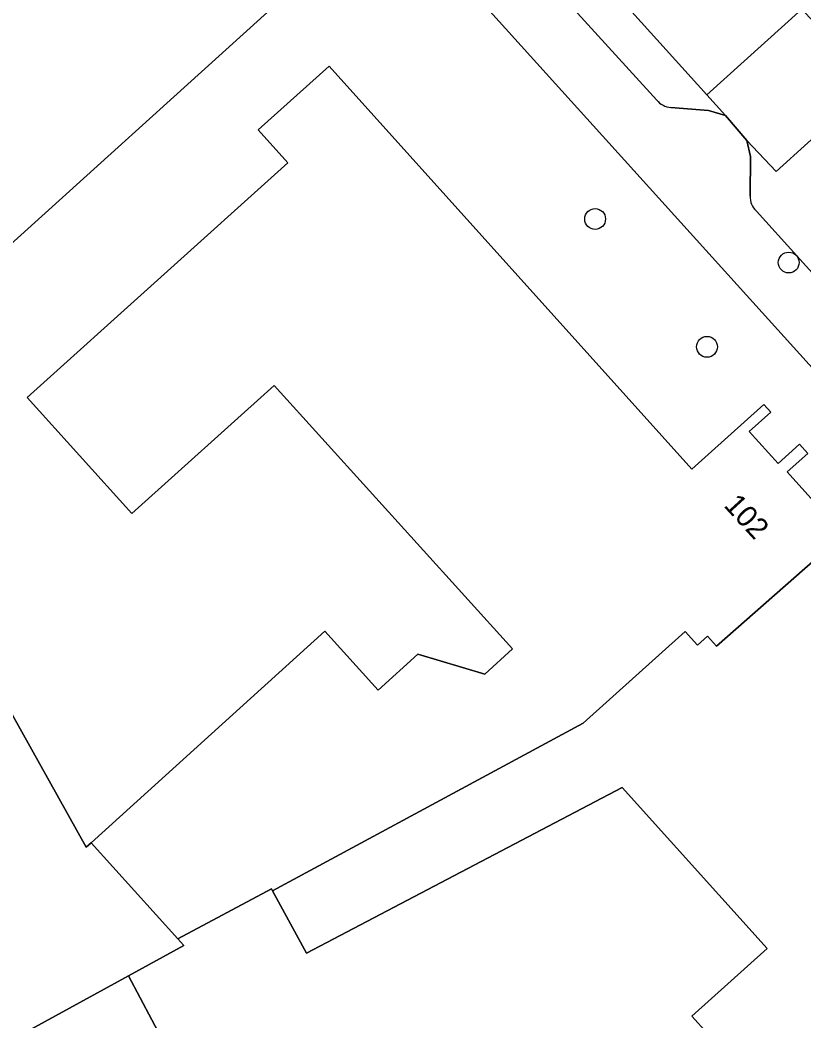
# Model space of a CAD drawing. Extents: x 158352 to 159489, y 383828 to 384603.
# Drawn here: x 159132.16 to 159169.02, y 384068.15 to 384115.21 of the extents above; entities that cross this region are included whole.
import ezdxf

# ---------------------------------------------------------------- set-up
doc = ezdxf.new("R2010")
doc.units = 0
for name, color, linetype in [('IMGEO_Boom', 7, 'Continuous'), ('IMGEO_Erf', 7, 'Continuous'), ('IMGEO_Pand', 7, 'Continuous'), ('IMGEO_Pand_nummerreeks', 7, 'Continuous'), ('IMGEO_Parkeervlak_open', 7, 'Continuous'), ('IMGEO_Rijbaan_lokaal_open', 7, 'Continuous'), ('IMGEO_Voetpad_open', 7, 'Continuous')]:
    doc.layers.add(name, color=color, linetype=linetype)

msp = doc.modelspace()

# ---------------------------------------------------------------- linework, layer by layer
at = {"layer": 'IMGEO_Boom'}
for centre in [(159159.202, 384105.855), (159168.306, 384103.808), (159164.464, 384099.846)]:
    msp.add_circle(centre, 0.489, dxfattribs=at)
at = {"layer": 'IMGEO_Erf'}
for points in [[(159170.001, 384098.199), (159138.943, 384132.588), (159119.386, 384154.284), (159095.118, 384132.138), (159096.787, 384130.292), (159097.388, 384130.835), (159118.125, 384149.559), (159139.41, 384125.979), (159136.844, 384123.679), (159138.721, 384121.597), (159139.469, 384122.281), (159139.757, 384121.966), (159139.136, 384121.408), (159144.13, 384115.877), (159130.563, 384103.623), (159122.891, 384112.116), (159117.482, 384107.143), (159118.998, 384105.435), (159115.784, 384101.697), (159130.559, 384088.899), (159127.303, 384085.236), (159128.738, 384084.132), (159129.666, 384083.603), (159130.604, 384083.249)], [(159131.339, 384083.377), (159135.271, 384076.316), (159135.503, 384076.526), (159146.496, 384086.477), (159149.002, 384083.71), (159150.861, 384085.393), (159154.012, 384084.46), (159155.318, 384085.642), (159144.106, 384098.027), (159137.418, 384092.004), (159132.499, 384097.465), (159144.752, 384108.5), (159143.362, 384110.043), (159146.693, 384113.043), (159163.754, 384094.098), (159167.128, 384097.137), (159167.46, 384096.768), (159166.453, 384095.862), (159167.805, 384094.361), (159168.811, 384095.267), (159169.202, 384094.833), (159168.24, 384093.967), (159170.886, 384091.029)], [(159167.426, 384064.306), (159163.757, 384068.381), (159167.289, 384071.562), (159160.47, 384079.133), (159145.636, 384071.345), (159144.04, 384074.264), (159143.987, 384074.361), (159139.584, 384072.017), (159139.872, 384071.699), (159137.26, 384070.274), (159140.009, 384065.098)]]:
    msp.add_lwpolyline(points, dxfattribs=at)
at = {"layer": 'IMGEO_Pand'}
for points in [[(159118.125, 384149.559), (159097.388, 384130.835), (159104.931, 384122.493), (159110.42, 384127.456), (159109.234, 384128.768), (159117.389, 384136.145), (159131.826, 384120.187), (159122.891, 384112.116), (159130.563, 384103.623), (159144.13, 384115.877), (159139.136, 384121.408), (159139.757, 384121.966), (159139.469, 384122.281), (159138.721, 384121.597), (159136.844, 384123.679), (159139.41, 384125.979)], [(159144.04, 384074.264), (159158.64, 384082.153), (159163.429, 384086.467), (159164.017, 384085.814), (159164.488, 384086.238), (159164.914, 384085.765), (159170.886, 384091.029), (159168.24, 384093.967), (159169.202, 384094.833), (159168.811, 384095.267), (159167.805, 384094.361), (159166.453, 384095.862), (159167.46, 384096.768), (159167.128, 384097.137), (159163.754, 384094.098), (159146.693, 384113.043), (159143.362, 384110.043), (159144.752, 384108.5), (159132.499, 384097.465), (159137.418, 384092.004), (159144.106, 384098.027), (159155.318, 384085.642), (159154.012, 384084.46), (159150.861, 384085.393), (159149.002, 384083.71), (159146.496, 384086.477), (159135.503, 384076.526), (159139.584, 384072.017), (159143.987, 384074.361)], [(159183.985, 384069.013), (159187.7, 384072.359), (159170.886, 384091.029), (159164.914, 384085.765), (159164.488, 384086.238), (159164.017, 384085.814), (159163.429, 384086.467), (159158.64, 384082.153), (159144.04, 384074.264), (159145.636, 384071.345), (159160.47, 384079.133), (159167.289, 384071.562), (159163.757, 384068.381), (159167.426, 384064.306), (159162.948, 384060.273), (159168.035, 384054.624), (159167.28, 384053.943), (159169.616, 384051.348), (159173.079, 384054.737), (159171.478, 384057.496), (159175.03, 384060.695), (159180.44, 384065.567), (159180.395, 384065.777)]]:
    msp.add_lwpolyline(points, close=True, dxfattribs=at)
at = {"layer": 'IMGEO_Parkeervlak_open'}
for points in [[(159162.765, 384111.099), (159164.541, 384110.954), (159165.33, 384110.726), (159164.461, 384111.685), (159123.264, 384157.258)], [(159151.298, 384123.362), (159154.484, 384119.816), (159162.101, 384111.445)]]:
    msp.add_lwpolyline(points, dxfattribs=at)
msp.add_arc((159162.819, 384112.013), 0.915, 218.3339, 266.6195, dxfattribs=at)
at = {"layer": 'IMGEO_Rijbaan_lokaal_open'}
for points in [[(159123.06, 384157.482), (159123.264, 384157.258), (159164.461, 384111.685), (159168.92, 384115.717), (159152.77, 384133.76), (159147.919, 384139.166), (159138.144, 384150.063), (159137.681, 384150.579), (159137.275, 384151.031), (159129.243, 384159.954), (159129.144, 384160.063), (159116.013, 384174.683), (159115.905, 384174.803), (159103.647, 384188.361), (159102.012, 384190.158), (159097.375, 384185.97), (159116.308, 384164.973), (159116.392, 384164.857)], [(159172.186, 384112.139), (159170.766, 384113.72), (159168.92, 384115.717), (159164.461, 384111.685), (159165.33, 384110.726), (159166.338, 384109.553), (159167.718, 384108.091)]]:
    msp.add_lwpolyline(points, close=True, dxfattribs=at)
for points in [[(159192.144, 384089.95), (159188.024, 384094.514), (159172.186, 384112.139), (159167.718, 384108.091), (159166.338, 384109.553), (159166.516, 384108.791), (159166.499, 384106.932)], [(159166.789, 384106.226), (159174.378, 384097.817), (159192.982, 384077.364), (159194.947, 384075.215), (159195.288, 384074.838), (159198.682, 384071.088), (159202.007, 384066.91), (159204.827, 384062.531), (159206.598, 384059.203)], [(159129.89, 384066.253), (159137.26, 384070.274), (159139.872, 384071.699), (159139.584, 384072.017), (159135.503, 384076.526), (159135.271, 384076.316), (159131.339, 384083.377)], [(159140.009, 384065.098), (159137.26, 384070.274), (159129.89, 384066.253), (159126.701, 384064.513), (159116.557, 384059.082), (159118.045, 384056.026), (159123.429, 384058.632), (159123.646, 384058.182), (159123.805, 384057.83)]]:
    msp.add_lwpolyline(points, dxfattribs=at)
msp.add_arc((159167.334, 384106.863), 0.838, 175.2446, 229.4177, dxfattribs=at)
at = {"layer": 'IMGEO_Voetpad_open'}
for points in [[(159123.264, 384157.258), (159123.06, 384157.482), (159122.289, 384156.785), (159118.955, 384160.473), (159116.049, 384158.327), (159117.195, 384157.07), (159119.386, 384154.284), (159138.943, 384132.588), (159170.001, 384098.199), (159190.797, 384075.301), (159192.982, 384077.364), (159174.378, 384097.817), (159166.789, 384106.226)], [(159162.101, 384111.445), (159154.484, 384119.816)], [(159166.499, 384106.932), (159166.516, 384108.791), (159166.338, 384109.553), (159165.33, 384110.726), (159164.541, 384110.954), (159162.765, 384111.099)]]:
    msp.add_lwpolyline(points, dxfattribs=at)
for centre, radius, start, end in [((159162.819, 384112.013), 0.915, 218.3339, 266.6195), ((159167.334, 384106.863), 0.838, 175.2446, 229.4177)]:
    msp.add_arc(centre, radius, start, end, dxfattribs=at)

# ---------------------------------------------------------------- texts
at = {"layer": 'IMGEO_Pand_nummerreeks'}
msp.add_text('102', height=1, rotation=312.4918, dxfattribs=at).set_placement((159165.214, 384092.366))

doc.saveas('drawing.dxf')
